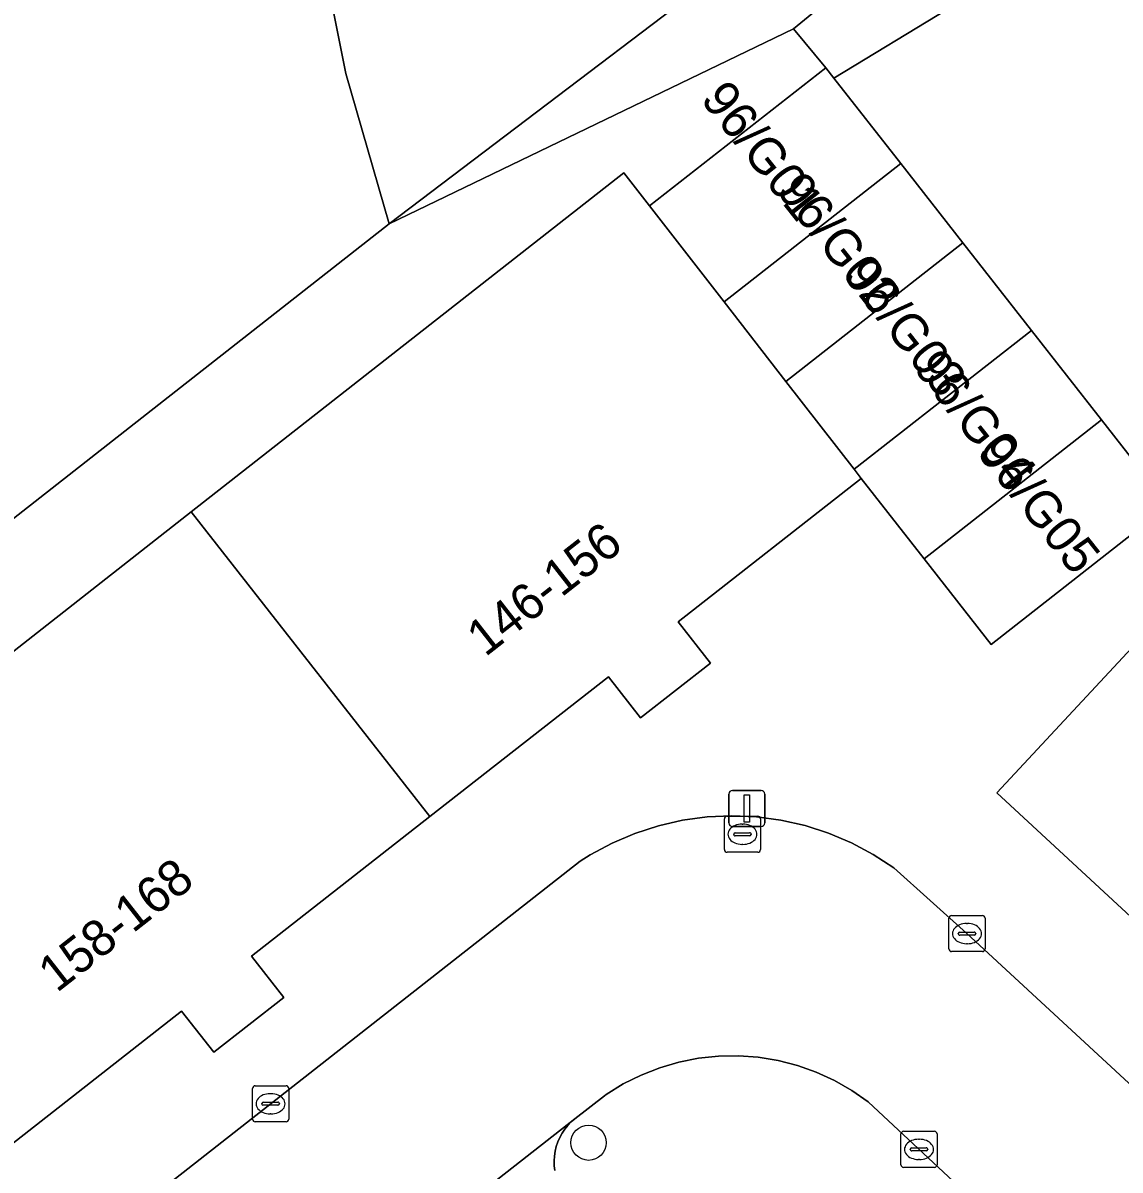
# Model space of a CAD drawing. Extents: x 159217 to 160349, y 381246 to 382172.
# Drawn here: x 159810.5 to 159840.87, y 381785.53 to 381817.29 of the extents above; entities that cross this region are included whole.
import ezdxf

# ---------------------------------------------------------------- set-up
doc = ezdxf.new("R2010")
doc.units = 0
for name, color, linetype in [('IMGEO_Boom', 7, 'Continuous'), ('IMGEO_Groenvoorziening', 7, 'Continuous'), ('IMGEO_Kolk', 7, 'Continuous'), ('IMGEO_Lichtmast', 7, 'Continuous'), ('IMGEO_Pand', 7, 'Continuous'), ('IMGEO_Pand_nummerreeks', 7, 'Continuous'), ('IMGEO_Parkeervlak_open', 7, 'Continuous'), ('IMGEO_Rijbaan_lokaal_open', 7, 'Continuous'), ('IMGEO_Rioolput', 7, 'Continuous'), ('IMGEO_Voetpad_open', 7, 'Continuous')]:
    doc.layers.add(name, color=color, linetype=linetype)

msp = doc.modelspace()

# ---------------------------------------------------------------- linework, layer by layer
at = {"layer": 'IMGEO_Boom'}
msp.add_circle((159826.158, 381786.291), 0.489, dxfattribs=at)
at = {"layer": 'IMGEO_Groenvoorziening'}
for points in [[(159833.18, 381821.247), (159821.656, 381835.91), (159816.54, 381830.384), (159819.437, 381815.887), (159820.634, 381811.727)], [(159782.747, 381782.021), (159820.634, 381811.727), (159819.437, 381815.887), (159816.54, 381830.384), (159774.977, 381785.488)], [(159820.634, 381811.727), (159831.83, 381817.127), (159834.619, 381819.415), (159833.18, 381821.247)], [(159784.528, 381779.748), (159791.568, 381785.266), (159803.366, 381794.513), (159815.156, 381803.754), (159827.132, 381813.141), (159827.849, 381812.227), (159832.724, 381816.048), (159831.83, 381817.127), (159820.634, 381811.727), (159782.747, 381782.021)]]:
    msp.add_lwpolyline(points, close=True, dxfattribs=at)
at = {"layer": 'IMGEO_Kolk'}
for p, q in [((159836.135, 381791.654), (159836.135, 381792.506)), ((159836.21, 381792.58), (159837.062, 381792.58)), ((159837.136, 381792.506), (159837.136, 381791.654)), ((159836.394, 381792.074), (159836.394, 381792.086)), ((159836.437, 381792.123), (159836.835, 381792.123)), ((159836.623, 381792.36), (159836.648, 381792.36)), ((159836.878, 381792.086), (159836.878, 381792.074)), ((159836.832, 381792.037), (159836.434, 381792.037)), ((159836.646, 381791.8), (159836.621, 381791.8)), ((159837.062, 381791.58), (159836.21, 381791.58)), ((159816.853, 381786.942), (159816.853, 381787.794)), ((159816.928, 381787.868), (159817.78, 381787.868)), ((159817.341, 381787.648), (159817.366, 381787.648)), ((159817.854, 381787.794), (159817.854, 381786.942)), ((159817.112, 381787.362), (159817.112, 381787.374)), ((159817.55, 381787.325), (159817.152, 381787.325)), ((159817.155, 381787.411), (159817.553, 381787.411)), ((159817.596, 381787.374), (159817.596, 381787.362)), ((159817.364, 381787.088), (159817.339, 381787.088)), ((159817.78, 381786.868), (159816.928, 381786.868)), ((159834.806, 381785.68), (159834.806, 381786.532)), ((159834.881, 381786.606), (159835.733, 381786.606)), ((159835.294, 381786.386), (159835.319, 381786.386)), ((159835.807, 381786.532), (159835.807, 381785.68)), ((159835.065, 381786.1), (159835.065, 381786.112)), ((159835.503, 381786.063), (159835.105, 381786.063)), ((159835.108, 381786.149), (159835.506, 381786.149)), ((159835.549, 381786.112), (159835.549, 381786.1)), ((159835.317, 381785.826), (159835.292, 381785.826)), ((159835.733, 381785.606), (159834.881, 381785.606))]:
    msp.add_line(p, q, dxfattribs=at)
for points in [[(159836.135, 381791.654), (159836.135, 381792.506)], [(159836.21, 381792.58), (159837.062, 381792.58)], [(159837.136, 381792.506), (159837.136, 381791.654)], [(159837.062, 381791.58), (159836.21, 381791.58)], [(159816.853, 381786.942), (159816.853, 381787.794)], [(159816.928, 381787.868), (159817.78, 381787.868)], [(159817.854, 381787.794), (159817.854, 381786.942)], [(159817.78, 381786.868), (159816.928, 381786.868)], [(159834.806, 381785.68), (159834.806, 381786.532)], [(159834.881, 381786.606), (159835.733, 381786.606)], [(159835.807, 381786.532), (159835.807, 381785.68)], [(159835.733, 381785.606), (159834.881, 381785.606)]]:
    msp.add_lwpolyline(points, dxfattribs=at)
for centre, radius, start, end in [((159836.212, 381792.504), 0.0765, 91.552, 178.448), ((159836.212, 381792.504), 0.0765, 91.552, 178.448), ((159837.06, 381792.504), 0.0765, 1.552, 88.448), ((159837.06, 381792.504), 0.0765, 1.552, 88.448), ((159836.434, 381792.083), 0.0403, 85.8775, 175.7526), ((159836.431, 381792.073), 0.0366, 178.938, 274.7102), ((159836.835, 381792.08), 0.043, 264.8664, 352.4533), ((159836.839, 381792.085), 0.0386, 1.7309, 96.639), ((159836.212, 381791.656), 0.0765, 181.552, 268.448), ((159836.212, 381791.656), 0.0765, 181.552, 268.448), ((159837.06, 381791.656), 0.0765, 271.552, 358.448), ((159837.06, 381791.656), 0.0765, 271.552, 358.448), ((159816.93, 381787.792), 0.0765, 91.552, 178.448), ((159816.93, 381787.792), 0.0765, 91.552, 178.448), ((159817.778, 381787.792), 0.0765, 1.552, 88.448), ((159817.778, 381787.792), 0.0765, 1.552, 88.448), ((159817.152, 381787.371), 0.0403, 85.8775, 175.7526), ((159817.149, 381787.361), 0.0366, 178.938, 274.7102), ((159817.553, 381787.368), 0.043, 264.8664, 352.4533), ((159817.557, 381787.373), 0.0386, 1.7309, 96.639), ((159816.93, 381786.944), 0.0765, 181.552, 268.448), ((159816.93, 381786.944), 0.0765, 181.552, 268.448), ((159817.778, 381786.944), 0.0765, 271.552, 358.448), ((159817.778, 381786.944), 0.0765, 271.552, 358.448), ((159834.883, 381786.53), 0.0765, 91.552, 178.448), ((159834.883, 381786.53), 0.0765, 91.552, 178.448), ((159835.731, 381786.53), 0.0765, 1.552, 88.448), ((159835.731, 381786.53), 0.0765, 1.552, 88.448), ((159835.105, 381786.109), 0.0403, 85.8775, 175.7526), ((159835.102, 381786.099), 0.0366, 178.938, 274.7102), ((159835.506, 381786.106), 0.043, 264.8664, 352.4533), ((159835.51, 381786.111), 0.0386, 1.7309, 96.639), ((159834.883, 381785.682), 0.0765, 181.552, 268.448), ((159834.883, 381785.682), 0.0765, 181.552, 268.448), ((159835.731, 381785.682), 0.0765, 271.552, 358.448), ((159835.731, 381785.682), 0.0765, 271.552, 358.448)]:
    msp.add_arc(centre, radius, start, end, dxfattribs=at)
for centre, major_axis, ratio, start_param, end_param in [((159836.622, 381792.08), (-0.387, 0.002), 0.722429, 4.712389, 7.853982), ((159836.647, 381792.08), (-0.39, 0.002), 0.717154, 1.570796, 4.712389), ((159817.34, 381787.368), (-0.387, 0.002), 0.722429, 4.712389, 7.853982), ((159817.365, 381787.368), (-0.39, 0.002), 0.717154, 1.570796, 4.712389), ((159835.293, 381786.106), (-0.387, 0.002), 0.722429, 4.712389, 7.853982), ((159835.318, 381786.106), (-0.39, 0.002), 0.717154, 1.570796, 4.712389)]:
    msp.add_ellipse(centre, major_axis=major_axis, ratio=ratio, start_param=start_param, end_param=end_param, dxfattribs=at)
at = {"layer": 'IMGEO_Lichtmast'}
for p, q in [((159830.044, 381795.143), (159830.044, 381795.943)), ((159830.044, 381795.943), (159830.044, 381795.143)), ((159830.144, 381796.043), (159830.934, 381796.043)), ((159830.934, 381796.043), (159830.144, 381796.043)), ((159831.034, 381795.943), (159831.034, 381795.143)), ((159831.034, 381795.143), (159831.034, 381795.943)), ((159830.934, 381795.043), (159830.144, 381795.043)), ((159830.144, 381795.043), (159830.934, 381795.043))]:
    msp.add_line(p, q, dxfattribs=at)
msp.add_lwpolyline([(159830.464, 381795.918), (159830.614, 381795.918), (159830.614, 381795.168), (159830.464, 381795.168), (159830.464, 381795.918)], dxfattribs=at)
for centre, start, end in [((159830.144, 381795.943), 90, 180), ((159830.144, 381795.943), 90, 180), ((159830.934, 381795.943), 0, 90), ((159830.934, 381795.943), 360, 90), ((159830.144, 381795.143), 180, 270), ((159830.144, 381795.143), 180, 270), ((159830.934, 381795.143), 270, 0), ((159830.934, 381795.143), 270, 0)]:
    msp.add_arc(centre, 0.1, start, end, dxfattribs=at)
at = {"layer": 'IMGEO_Pand'}
for points in [[(159834.8, 381813.399), (159832.946, 381815.765), (159832.724, 381816.048), (159827.849, 381812.227), (159829.913, 381809.568)], [(159834.8, 381813.399), (159829.913, 381809.568), (159831.624, 381807.364), (159836.522, 381811.203)], [(159833.708, 381804.681), (159833.512, 381804.933), (159831.624, 381807.364), (159829.913, 381809.568), (159827.849, 381812.227), (159827.132, 381813.141), (159815.156, 381803.754), (159821.766, 381795.321), (159826.705, 381799.192), (159827.597, 381798.052), (159829.534, 381799.569), (159828.641, 381800.71)], [(159833.512, 381804.933), (159838.42, 381808.78), (159836.522, 381811.203), (159831.624, 381807.364)], [(159840.364, 381806.301), (159838.42, 381808.78), (159833.512, 381804.933), (159833.708, 381804.681), (159835.454, 381802.453)], [(159840.364, 381806.301), (159835.454, 381802.453), (159837.309, 381800.087), (159842.218, 381803.935)], [(159848.695, 381785.59), (159856.038, 381793.481), (159845.153, 381803.609), (159844.839, 381803.901), (159843.436, 381802.394), (159837.463, 381795.978), (159842.281, 381791.521), (159841.291, 381790.448), (159843.097, 381788.778), (159844.089, 381789.85)], [(159803.366, 381794.513), (159809.975, 381786.08), (159814.891, 381789.932), (159815.781, 381788.795), (159817.718, 381790.312), (159816.827, 381791.45), (159821.766, 381795.321), (159815.156, 381803.754)]]:
    msp.add_lwpolyline(points, close=True, dxfattribs=at)
at = {"layer": 'IMGEO_Parkeervlak_open'}
msp.add_lwpolyline([(159825.226, 381785.521), (159825.209, 381785.654), (159825.205, 381785.788), (159825.212, 381785.922), (159825.232, 381786.055), (159825.263, 381786.185), (159825.306, 381786.312), (159825.36, 381786.435), (159825.425, 381786.552), (159825.5, 381786.664), (159825.585, 381786.768), (159825.678, 381786.864), (159825.78, 381786.951), (159802.563, 381768.781)], dxfattribs=at)
at = {"layer": 'IMGEO_Rijbaan_lokaal_open'}
for points in [[(159836.112, 381817.679), (159832.946, 381815.765), (159834.8, 381813.399), (159836.522, 381811.203), (159838.42, 381808.78), (159840.364, 381806.301), (159842.218, 381803.935), (159848.527, 381809.25)], [(159869.262, 381761.943), (159836.624, 381792.091), (159834.612, 381793.898), (159834.039, 381794.273), (159833.435, 381794.596), (159832.804, 381794.863), (159832.152, 381795.073), (159831.484, 381795.224), (159830.805, 381795.314), (159830.121, 381795.344), (159829.437, 381795.312), (159828.758, 381795.219), (159828.09, 381795.066), (159827.439, 381794.854), (159826.809, 381794.585), (159826.206, 381794.26), (159825.925, 381794.084), (159791.101, 381766.789)], [(159802.563, 381768.781), (159825.78, 381786.951), (159826.599, 381787.592), (159826.648, 381787.626), (159827.119, 381787.917), (159827.614, 381788.164), (159828.129, 381788.366), (159828.66, 381788.522), (159829.202, 381788.629), (159829.752, 381788.688), (159830.306, 381788.697), (159830.857, 381788.657), (159831.403, 381788.568), (159831.939, 381788.43), (159832.461, 381788.245), (159832.963, 381788.014), (159833.443, 381787.739), (159833.897, 381787.422), (159835.985, 381785.476), (159863.307, 381760.012)]]:
    msp.add_lwpolyline(points, dxfattribs=at)
at = {"layer": 'IMGEO_Rioolput'}
for p, q in [((159829.918, 381794.404), (159829.918, 381795.256)), ((159829.993, 381795.33), (159830.845, 381795.33)), ((159830.919, 381795.256), (159830.919, 381794.404)), ((159830.406, 381795.11), (159830.431, 381795.11)), ((159830.177, 381794.824), (159830.177, 381794.836)), ((159830.615, 381794.787), (159830.217, 381794.787)), ((159830.22, 381794.873), (159830.618, 381794.873)), ((159830.661, 381794.836), (159830.661, 381794.824)), ((159830.845, 381794.33), (159829.993, 381794.33)), ((159830.429, 381794.55), (159830.404, 381794.55))]:
    msp.add_line(p, q, dxfattribs=at)
for points in [[(159829.918, 381794.404), (159829.918, 381795.256)], [(159829.993, 381795.33), (159830.845, 381795.33)], [(159830.919, 381795.256), (159830.919, 381794.404)], [(159830.845, 381794.33), (159829.993, 381794.33)]]:
    msp.add_lwpolyline(points, dxfattribs=at)
for centre, radius, start, end in [((159829.995, 381795.254), 0.0765, 91.552, 178.448), ((159829.995, 381795.254), 0.0765, 91.552, 178.448), ((159830.843, 381795.254), 0.0765, 1.552, 88.448), ((159830.843, 381795.254), 0.0765, 1.552, 88.448), ((159830.217, 381794.833), 0.0403, 85.8775, 175.7526), ((159830.214, 381794.823), 0.0366, 178.938, 274.7102), ((159830.618, 381794.83), 0.043, 264.8664, 352.4533), ((159830.622, 381794.835), 0.0386, 1.7309, 96.639), ((159829.995, 381794.406), 0.0765, 181.552, 268.448), ((159829.995, 381794.406), 0.0765, 181.552, 268.448), ((159830.843, 381794.406), 0.0765, 271.552, 358.448), ((159830.843, 381794.406), 0.0765, 271.552, 358.448)]:
    msp.add_arc(centre, radius, start, end, dxfattribs=at)
for centre, major_axis, ratio, start_param, end_param in [((159830.405, 381794.83), (-0.387, 0.002), 0.722429, 4.712389, 7.853982), ((159830.43, 381794.83), (-0.39, 0.002), 0.717154, 1.570796, 4.712389)]:
    msp.add_ellipse(centre, major_axis=major_axis, ratio=ratio, start_param=start_param, end_param=end_param, dxfattribs=at)
at = {"layer": 'IMGEO_Voetpad_open'}
for points in [[(159865.26, 381844.708), (159860.455, 381840.933), (159855.65, 381837.159), (159856.548, 381836.014), (159854.401, 381834.327), (159853.503, 381835.471), (159848.569, 381831.595), (159843.635, 381827.718), (159844.533, 381826.573), (159842.599, 381825.053), (159841.701, 381826.198), (159837.29, 381822.733), (159837.887, 381821.971), (159836.132, 381820.629), (159834.619, 381819.415), (159831.83, 381817.127), (159832.724, 381816.048), (159832.946, 381815.765), (159836.112, 381817.679)], [(159853.302, 381781.33), (159848.695, 381785.59), (159844.089, 381789.85), (159843.097, 381788.778), (159841.291, 381790.448), (159842.281, 381791.521), (159837.463, 381795.978), (159843.436, 381802.394), (159842.218, 381803.935), (159837.309, 381800.087), (159835.454, 381802.453), (159833.708, 381804.681), (159828.641, 381800.71), (159829.534, 381799.569), (159827.597, 381798.052), (159826.705, 381799.192), (159821.766, 381795.321), (159816.827, 381791.45), (159817.718, 381790.312), (159815.781, 381788.795), (159814.891, 381789.932), (159809.975, 381786.08)], [(159791.101, 381766.789), (159825.925, 381794.084), (159826.206, 381794.26), (159826.809, 381794.585), (159827.439, 381794.854), (159828.09, 381795.066), (159828.758, 381795.219), (159829.437, 381795.312), (159830.121, 381795.344), (159830.805, 381795.314), (159831.484, 381795.224), (159832.152, 381795.073), (159832.804, 381794.863), (159833.435, 381794.596), (159834.039, 381794.273), (159834.612, 381793.898), (159836.624, 381792.091), (159869.262, 381761.943)], [(159835.985, 381785.476), (159833.897, 381787.422), (159833.443, 381787.739), (159832.963, 381788.014), (159832.461, 381788.245), (159831.939, 381788.43), (159831.403, 381788.568), (159830.857, 381788.657), (159830.306, 381788.697), (159829.752, 381788.688), (159829.202, 381788.629), (159828.66, 381788.522), (159828.129, 381788.366), (159827.614, 381788.164), (159827.119, 381787.917), (159826.648, 381787.626), (159826.599, 381787.592), (159825.78, 381786.951), (159825.678, 381786.864), (159825.585, 381786.768), (159825.5, 381786.664), (159825.425, 381786.552), (159825.36, 381786.435), (159825.306, 381786.312), (159825.263, 381786.185), (159825.232, 381786.055), (159825.212, 381785.922), (159825.205, 381785.788), (159825.209, 381785.654), (159825.226, 381785.521)]]:
    msp.add_lwpolyline(points, dxfattribs=at)

# ---------------------------------------------------------------- texts
at = {"layer": 'IMGEO_Pand_nummerreeks'}
for s, rotation, p in [('96/G01', 308.4007, (159829.233, 381815.168)), ('96/G02', 308.4007, (159831.336, 381812.638)), ('96/G03', 308.4007, (159833.184, 381810.293)), ('96/G04', 308.4007, (159835.128, 381807.735)), ('96/G05', 308.4007, (159836.881, 381805.391)), ('146-156', 38.0889, (159823.297, 381799.722)), ('158-168', 38.0882, (159811.433, 381790.424))]:
    msp.add_text(s, height=1, rotation=rotation, dxfattribs=at).set_placement(p)

doc.saveas('drawing.dxf')
